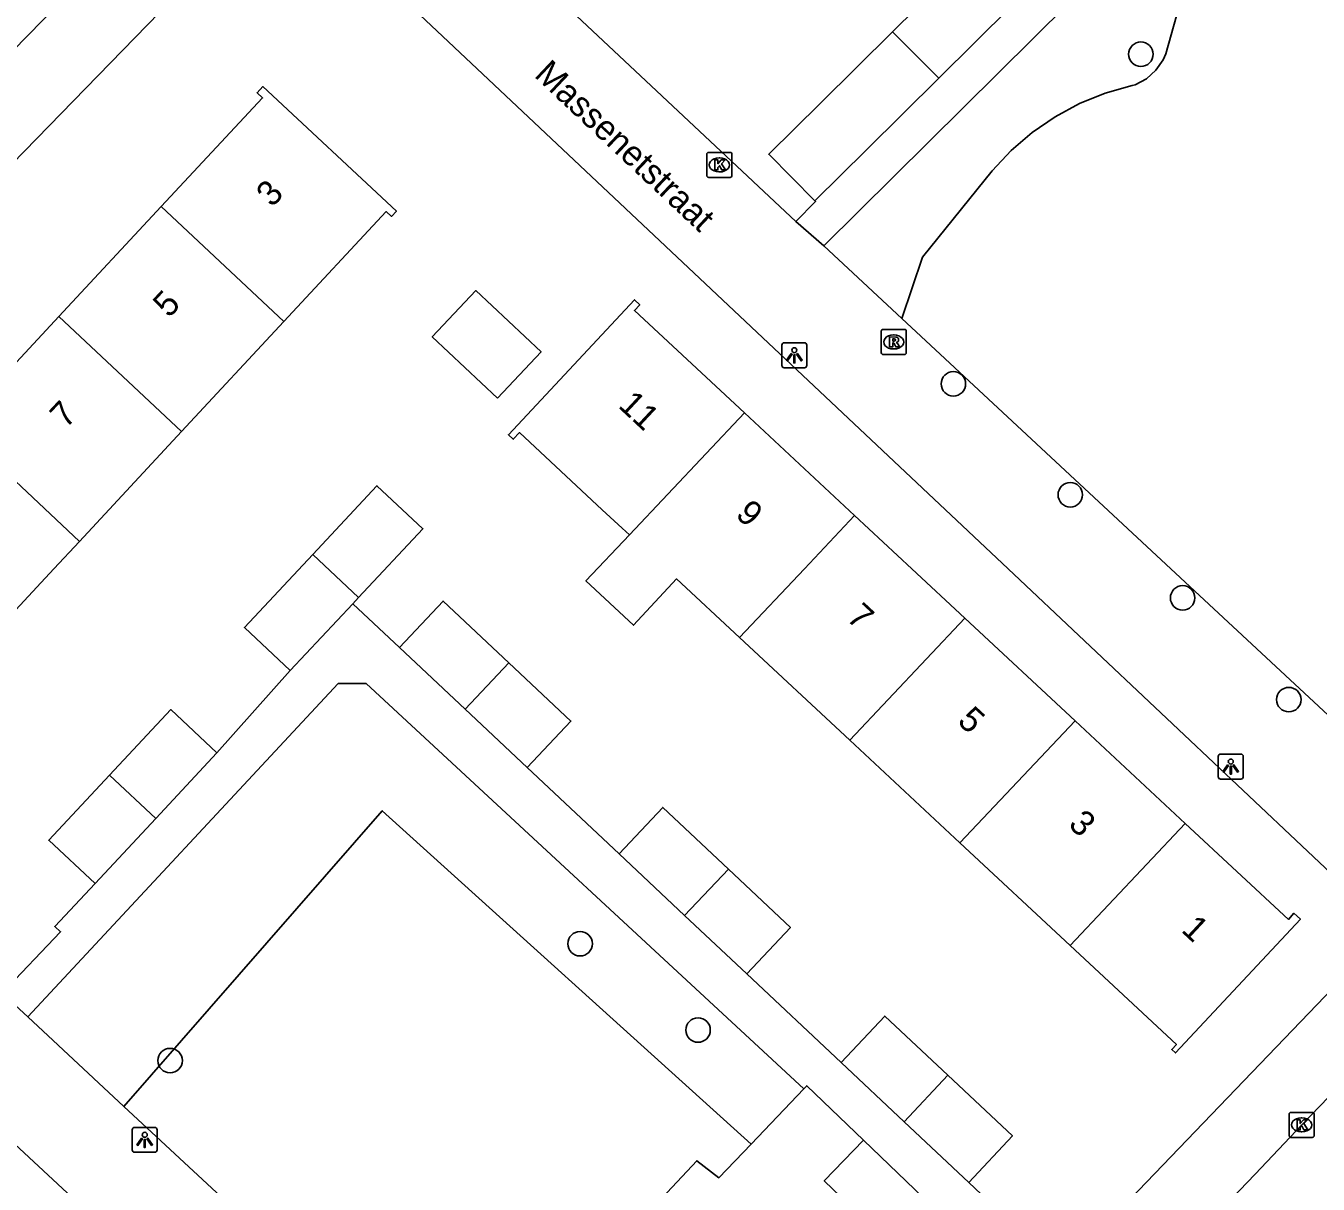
# Model space of a CAD drawing. Extents: x 159222 to 160346, y 381249 to 382166.
# Drawn here: x 159893.6 to 159945.2, y 381725.4 to 381771.7 of the extents above; entities that cross this region are included whole.
import ezdxf

# ---------------------------------------------------------------- set-up
doc = ezdxf.new("R2010")
doc.units = 0
for name, color, linetype in [('IMGEO_Boom', 7, 'Continuous'), ('IMGEO_Groenvoorziening', 7, 'Continuous'), ('IMGEO_Kolk', 7, 'Continuous'), ('IMGEO_Lichtpunt', 7, 'Continuous'), ('IMGEO_Openbare_ruimte_label', 7, 'Continuous'), ('IMGEO_Pand', 7, 'Continuous'), ('IMGEO_Pand_nummerreeks', 7, 'Continuous'), ('IMGEO_Rijbaan_lokaal_open', 7, 'Continuous'), ('IMGEO_Rioolput', 7, 'Continuous'), ('IMGEO_Voetpad_open', 7, 'Continuous')]:
    doc.layers.add(name, color=color, linetype=linetype)

msp = doc.modelspace()

# ---------------------------------------------------------------- linework, layer by layer
at = {"layer": 'IMGEO_Boom'}
for centre in [(159938.101, 381770.557), (159930.617, 381757.391), (159935.284, 381752.96), (159939.769, 381748.841), (159944.009, 381744.778), (159915.712, 381735.027), (159920.421, 381731.581), (159899.342, 381730.36)]:
    msp.add_circle(centre, 0.489, dxfattribs=at)
at = {"layer": 'IMGEO_Groenvoorziening'}
for points in [[(159939.851, 381773.288), (159939.093, 381770.568), (159938.987, 381770.332), (159938.7, 381769.914), (159938.323, 381769.575), (159937.877, 381769.334), (159937.748, 381769.306), (159936.682, 381769.002), (159935.655, 381768.585), (159934.679, 381768.06), (159933.765, 381767.432), (159932.924, 381766.709), (159932.167, 381765.9), (159929.385, 381762.451), (159928.554, 381760.007)], [(159897.5, 381728.531), (159907.811, 381740.342), (159922.535, 381727.028)]]:
    msp.add_lwpolyline(points, dxfattribs=at)
at = {"layer": 'IMGEO_Kolk'}
for p, q in [((159920.771, 381765.709), (159920.771, 381766.561)), ((159920.846, 381766.635), (159921.698, 381766.635)), ((159921.259, 381766.415), (159921.284, 381766.415)), ((159921.772, 381766.561), (159921.772, 381765.709)), ((159921.282, 381765.855), (159921.257, 381765.855)), ((159921.698, 381765.635), (159920.846, 381765.635)), ((159944.02, 381727.367), (159944.02, 381728.219)), ((159944.095, 381728.293), (159944.947, 381728.293)), ((159944.508, 381728.073), (159944.533, 381728.073)), ((159945.021, 381728.219), (159945.021, 381727.367)), ((159944.947, 381727.293), (159944.095, 381727.293)), ((159944.531, 381727.513), (159944.506, 381727.513))]:
    msp.add_line(p, q, dxfattribs=at)
for points in [[(159920.771, 381765.709), (159920.771, 381766.561)], [(159920.846, 381766.635), (159921.698, 381766.635)], [(159921.092, 381766.335), (159921.215, 381766.335), (159921.215, 381766.184), (159921.345, 381766.335), (159921.509, 381766.335), (159921.363, 381766.184), (159921.516, 381765.935), (159921.364, 381765.935), (159921.279, 381766.099), (159921.215, 381766.032), (159921.215, 381765.935), (159921.092, 381765.935), (159921.092, 381766.335)], [(159921.772, 381766.561), (159921.772, 381765.709)], [(159921.698, 381765.635), (159920.846, 381765.635)], [(159944.02, 381727.367), (159944.02, 381728.219)], [(159944.095, 381728.293), (159944.947, 381728.293)], [(159945.021, 381728.219), (159945.021, 381727.367)], [(159944.341, 381727.993), (159944.464, 381727.993), (159944.464, 381727.842), (159944.594, 381727.993), (159944.758, 381727.993), (159944.612, 381727.842), (159944.765, 381727.593), (159944.613, 381727.593), (159944.528, 381727.757), (159944.464, 381727.69), (159944.464, 381727.593), (159944.341, 381727.593), (159944.341, 381727.993)], [(159944.947, 381727.293), (159944.095, 381727.293)]]:
    msp.add_lwpolyline(points, dxfattribs=at)
for centre, start, end in [((159920.848, 381766.559), 91.552, 178.448), ((159920.848, 381766.559), 91.552, 178.448), ((159921.696, 381766.559), 1.552, 88.448), ((159921.696, 381766.559), 1.552, 88.448), ((159920.848, 381765.711), 181.552, 268.448), ((159920.848, 381765.711), 181.552, 268.448), ((159921.696, 381765.711), 271.552, 358.448), ((159921.696, 381765.711), 271.552, 358.448), ((159944.097, 381728.217), 91.552, 178.448), ((159944.097, 381728.217), 91.552, 178.448), ((159944.945, 381728.217), 1.552, 88.448), ((159944.945, 381728.217), 1.552, 88.448), ((159944.097, 381727.369), 181.552, 268.448), ((159944.097, 381727.369), 181.552, 268.448), ((159944.945, 381727.369), 271.552, 358.448), ((159944.945, 381727.369), 271.552, 358.448)]:
    msp.add_arc(centre, 0.0765, start, end, dxfattribs=at)
for centre, major_axis, ratio, start_param, end_param in [((159921.258, 381766.135), (-0.387, 0.002), 0.722429, 4.712389, 7.853982), ((159921.283, 381766.135), (-0.39, 0.002), 0.717154, 1.570796, 4.712389), ((159944.507, 381727.793), (-0.387, 0.002), 0.722429, 4.712389, 7.853982), ((159944.532, 381727.793), (-0.39, 0.002), 0.717154, 1.570796, 4.712389)]:
    msp.add_ellipse(centre, major_axis=major_axis, ratio=ratio, start_param=start_param, end_param=end_param, dxfattribs=at)
at = {"layer": 'IMGEO_Lichtpunt'}
for p, q in [((159924.668, 381759.03), (159923.86, 381759.03)), ((159924.668, 381759.03), (159923.86, 381759.03)), ((159923.766, 381758.935), (159923.766, 381758.128)), ((159923.766, 381758.935), (159923.766, 381758.128)), ((159924.762, 381758.128), (159924.762, 381758.935)), ((159924.762, 381758.128), (159924.762, 381758.935)), ((159923.86, 381758.034), (159924.668, 381758.034)), ((159923.86, 381758.034), (159924.668, 381758.034)), ((159942.095, 381742.602), (159941.287, 381742.602)), ((159942.095, 381742.602), (159941.287, 381742.602)), ((159941.193, 381742.507), (159941.193, 381741.7)), ((159941.193, 381742.507), (159941.193, 381741.7)), ((159942.189, 381741.7), (159942.189, 381742.507)), ((159942.189, 381741.7), (159942.189, 381742.507)), ((159941.287, 381741.606), (159942.095, 381741.606)), ((159941.287, 381741.606), (159942.095, 381741.606)), ((159897.828, 381727.598), (159897.828, 381726.791)), ((159897.828, 381727.598), (159897.828, 381726.791)), ((159898.73, 381727.693), (159897.922, 381727.693)), ((159898.73, 381727.693), (159897.922, 381727.693)), ((159898.824, 381726.791), (159898.824, 381727.598)), ((159898.824, 381726.791), (159898.824, 381727.598)), ((159897.922, 381726.697), (159898.73, 381726.697)), ((159897.922, 381726.697), (159898.73, 381726.697))]:
    msp.add_line(p, q, dxfattribs=at)
for points in [[(159924.14, 381758.599), (159924.179, 381758.571), (159923.991, 381758.309), (159923.953, 381758.336), (159924.14, 381758.599)], [(159924.242, 381758.551), (159924.289, 381758.551), (159924.289, 381758.229), (159924.242, 381758.229), (159924.242, 381758.551)], [(159924.352, 381758.571), (159924.39, 381758.598), (159924.577, 381758.336), (159924.538, 381758.308), (159924.352, 381758.571)], [(159941.567, 381742.171), (159941.606, 381742.143), (159941.418, 381741.881), (159941.38, 381741.908), (159941.567, 381742.171)], [(159941.669, 381742.123), (159941.716, 381742.123), (159941.716, 381741.801), (159941.669, 381741.801), (159941.669, 381742.123)], [(159941.779, 381742.143), (159941.817, 381742.17), (159942.004, 381741.908), (159941.965, 381741.88), (159941.779, 381742.143)], [(159898.202, 381727.262), (159898.241, 381727.234), (159898.053, 381726.972), (159898.015, 381726.999), (159898.202, 381727.262)], [(159898.304, 381727.214), (159898.351, 381727.214), (159898.351, 381726.892), (159898.304, 381726.892), (159898.304, 381727.214)], [(159898.414, 381727.234), (159898.452, 381727.261), (159898.639, 381726.999), (159898.6, 381726.971), (159898.414, 381727.234)]]:
    msp.add_lwpolyline(points, dxfattribs=at)
for centre in [(159924.265, 381758.733), (159941.692, 381742.305), (159898.327, 381727.396)]:
    msp.add_circle(centre, 0.0994, dxfattribs=at)
for centre, start, end in [((159923.86, 381758.935), 90, 180), ((159923.86, 381758.935), 90, 180), ((159924.668, 381758.935), 0, 90), ((159924.668, 381758.935), 0, 90), ((159923.86, 381758.128), 180, 270), ((159923.86, 381758.128), 180, 270), ((159924.668, 381758.128), 270, 0), ((159924.668, 381758.128), 270, 360), ((159941.287, 381742.507), 90, 180), ((159941.287, 381742.507), 90, 180), ((159942.095, 381742.507), 0, 90), ((159942.095, 381742.507), 0, 90), ((159941.287, 381741.7), 180, 270), ((159941.287, 381741.7), 180, 270), ((159942.095, 381741.7), 270, 0), ((159942.095, 381741.7), 270, 360), ((159897.922, 381727.598), 90, 180), ((159897.922, 381727.598), 90, 180), ((159898.73, 381727.598), 0, 90), ((159898.73, 381727.598), 0, 90), ((159897.922, 381726.791), 180, 270), ((159897.922, 381726.791), 180, 270), ((159898.73, 381726.791), 270, 0), ((159898.73, 381726.791), 270, 360)]:
    msp.add_arc(centre, 0.0946, start, end, dxfattribs=at)
at = {"layer": 'IMGEO_Pand'}
for points in [[(159928.189, 381771.455), (159931.083, 381774.32), (159932.926, 381772.458)], [(159932.926, 381772.458), (159930.039, 381769.6)], [(159925.088, 381764.697), (159923.245, 381766.559), (159925.305, 381768.599), (159928.189, 381771.455)], [(159930.039, 381769.6), (159928.189, 381771.455)], [(159925.088, 381764.697), (159927.148, 381766.737), (159930.039, 381769.6)], [(159898.988, 381764.468), (159903.036, 381768.81), (159902.814, 381769.017), (159903.042, 381769.261), (159908.377, 381764.292), (159908.178, 381764.077), (159907.97, 381764.272), (159903.881, 381759.875)], [(159898.988, 381764.468), (159894.904, 381760.086)], [(159903.881, 381759.875), (159898.988, 381764.468)], [(159912.413, 381756.819), (159909.81, 381759.272), (159911.549, 381761.116), (159914.151, 381758.663), (159912.413, 381756.819)], [(159922.272, 381756.231), (159917.883, 381760.319), (159918.094, 381760.548), (159917.879, 381760.747), (159912.849, 381755.359), (159913.045, 381755.175), (159913.292, 381755.442), (159916.597, 381752.362), (159917.389, 381751.624), (159917.678, 381751.355)], [(159894.904, 381760.086), (159890.819, 381755.704)], [(159894.904, 381760.086), (159899.802, 381755.488)], [(159899.802, 381755.488), (159903.881, 381759.875)], [(159922.272, 381756.231), (159917.678, 381751.355)], [(159926.673, 381752.131), (159922.272, 381756.231)], [(159895.723, 381751.1), (159890.819, 381755.704)], [(159895.723, 381751.1), (159899.802, 381755.488)], [(159905.035, 381750.576), (159907.6, 381753.318), (159909.436, 381751.6), (159906.868, 381748.855)], [(159926.673, 381752.131), (159924.665, 381750), (159922.078, 381747.255)], [(159931.074, 381748.032), (159928.961, 381750), (159926.673, 381752.131)], [(159917.678, 381751.355), (159915.945, 381749.516), (159917.842, 381747.748), (159919.564, 381749.597), (159922.078, 381747.255)], [(159891.644, 381746.714), (159894.7, 381750), (159895.723, 381751.1)], [(159904.141, 381745.941), (159902.305, 381747.659), (159905.035, 381750.576)], [(159906.868, 381748.855), (159905.035, 381750.576)], [(159906.868, 381748.855), (159906.633, 381748.604)], [(159908.498, 381746.858), (159910.243, 381748.714), (159912.866, 381746.248)], [(159906.633, 381748.604), (159904.141, 381745.941)], [(159926.478, 381743.155), (159931.074, 381748.032)], [(159931.074, 381748.032), (159935.475, 381743.932)], [(159922.078, 381747.255), (159926.478, 381743.155)], [(159911.119, 381744.394), (159908.498, 381746.858)], [(159912.866, 381746.248), (159911.119, 381744.394)], [(159912.866, 381746.248), (159915.343, 381743.919), (159913.599, 381742.064)], [(159896.922, 381741.76), (159899.365, 381744.38), (159901.213, 381742.656)], [(159913.599, 381742.064), (159911.119, 381744.394)], [(159935.475, 381743.932), (159930.879, 381739.055)], [(159939.876, 381739.833), (159935.475, 381743.932)], [(159930.879, 381739.055), (159926.478, 381743.155)], [(159901.213, 381742.656), (159898.765, 381740.031)], [(159896.344, 381737.435), (159894.496, 381739.159), (159896.922, 381741.76)], [(159898.765, 381740.031), (159896.922, 381741.76)], [(159917.267, 381738.616), (159919.012, 381740.471), (159921.63, 381738.01)], [(159898.765, 381740.031), (159896.344, 381737.435)], [(159935.279, 381734.955), (159939.876, 381739.833)], [(159939.876, 381739.833), (159943.991, 381736), (159944.215, 381736.243), (159944.473, 381736.006), (159939.485, 381730.666), (159939.335, 381730.809), (159939.519, 381731.004), (159935.279, 381734.955)], [(159930.879, 381739.055), (159935.279, 381734.955)], [(159919.883, 381736.157), (159917.267, 381738.616)], [(159921.63, 381738.01), (159919.883, 381736.157)], [(159921.63, 381738.01), (159924.112, 381735.677), (159922.368, 381733.821)], [(159922.368, 381733.821), (159919.883, 381736.157)], [(159926.13, 381730.285), (159927.875, 381732.14), (159930.394, 381729.772)], [(159928.648, 381727.918), (159926.13, 381730.285)], [(159930.394, 381729.772), (159928.648, 381727.918)], [(159930.394, 381729.772), (159932.971, 381727.35), (159931.227, 381725.494)], [(159931.227, 381725.494), (159928.648, 381727.918)]]:
    msp.add_lwpolyline(points, dxfattribs=at)
at = {"layer": 'IMGEO_Rijbaan_lokaal_open'}
msp.add_lwpolyline([(159977.503, 381761.23), (159973.323, 381757.123), (159967.429, 381751.315), (159966.126, 381750), (159961.743, 381745.577), (159959.666, 381743.451), (159958.803, 381742.588), (159953.054, 381736.646), (159944.522, 381727.792), (159942.659, 381725.828), (159941.73, 381724.849)], dxfattribs=at)
at = {"layer": 'IMGEO_Rioolput'}
for p, q in [((159927.809, 381759.563), (159928.661, 381759.563)), ((159927.734, 381758.637), (159927.734, 381759.489)), ((159928.222, 381759.343), (159928.247, 381759.343)), ((159928.735, 381759.489), (159928.735, 381758.637)), ((159928.661, 381758.563), (159927.809, 381758.563)), ((159928.245, 381758.783), (159928.22, 381758.783))]:
    msp.add_line(p, q, dxfattribs=at)
for points in [[(159927.809, 381759.563), (159928.661, 381759.563)], [(159927.734, 381758.637), (159927.734, 381759.489)], [(159928.323, 381759.261), (159928.071, 381759.263), (159928.071, 381758.863)], [(159928.071, 381758.863), (159928.195, 381758.863), (159928.195, 381759.025), (159928.206, 381759.025)], [(159928.249, 381759.182), (159928.195, 381759.182), (159928.195, 381759.101)], [(159928.195, 381759.101), (159928.247, 381759.101)], [(159928.735, 381759.489), (159928.735, 381758.637)], [(159928.661, 381758.563), (159927.809, 381758.563)], [(159928.253, 381758.996), (159928.324, 381758.863), (159928.464, 381758.863), (159928.399, 381758.989)]]:
    msp.add_lwpolyline(points, dxfattribs=at)
for centre, radius, start, end in [((159927.811, 381759.487), 0.0765, 91.552, 178.448), ((159927.811, 381759.487), 0.0765, 91.552, 178.448), ((159928.659, 381759.487), 0.0765, 1.552, 88.448), ((159928.659, 381759.487), 0.0765, 1.552, 88.448), ((159928.205, 381758.972), 0.0533, 26.0293, 88.6989), ((159928.231, 381759.29), 0.19, 274.7715, 282.9687), ((159928.255, 381759.086), 0.0964, 77.0061, 93.1865), ((159928.269, 381759.143), 0.0378, 276.6634, 79.6772), ((159928.322, 381759.151), 0.109, 350.3612, 89.416), ((159928.32, 381759.151), 0.112, 277.5842, 350.9817), ((159928.304, 381758.936), 0.108, 29.5134, 73.7905), ((159927.811, 381758.639), 0.0765, 181.552, 268.448), ((159927.811, 381758.639), 0.0765, 181.552, 268.448), ((159928.659, 381758.639), 0.0765, 271.552, 358.448), ((159928.659, 381758.639), 0.0765, 271.552, 358.448)]:
    msp.add_arc(centre, radius, start, end, dxfattribs=at)
for centre, major_axis, ratio, start_param, end_param in [((159928.221, 381759.063), (-0.387, 0.002), 0.722429, 4.712389, 7.853982), ((159928.246, 381759.063), (-0.39, 0.002), 0.717154, 1.570796, 4.712389)]:
    msp.add_ellipse(centre, major_axis=major_axis, ratio=ratio, start_param=start_param, end_param=end_param, dxfattribs=at)
at = {"layer": 'IMGEO_Voetpad_open'}
for points in [[(159938.048, 381818.271), (159937.994, 381818.172), (159937.921, 381818.005), (159937.863, 381817.831), (159937.821, 381817.653), (159937.805, 381817.557), (159937.6, 381815.605), (159937.25, 381814.837), (159937.113, 381814.643), (159932.204, 381809.976), (159930.045, 381807.864), (159919.787, 381797.674), (159906.442, 381784.248), (159903.797, 381781.572), (159903.384, 381781.145), (159895.459, 381773.149), (159892.43, 381770.068)], [(159968.081, 381756.217), (159943.572, 381780.882), (159925.447, 381762.9)], [(159924.33, 381763.872), (159906.801, 381780.326)], [(159875.91, 381748.598), (159877.274, 381750), (159903.837, 381777.301)], [(159903.837, 381777.301), (159932.798, 381750), (159948.046, 381735.626)], [(159924.33, 381763.872), (159925.115, 381764.67), (159925.088, 381764.697)], [(159925.447, 381762.9), (159924.33, 381763.872)], [(159928.554, 381760.007), (159925.447, 381762.9)], [(159928.554, 381760.007), (159939.304, 381750), (159951.102, 381739.016)], [(159906.633, 381748.604), (159908.498, 381746.858)], [(159873.098, 381745.66), (159917.923, 381703.96)], [(159901.213, 381742.656), (159904.141, 381745.941)], [(159893.656, 381732.104), (159906.055, 381745.425), (159907.17, 381745.421), (159924.64, 381729.228)], [(159913.599, 381742.064), (159917.267, 381738.616)], [(159892.641, 381733.048), (159894.967, 381735.509), (159894.738, 381735.713), (159896.344, 381737.435)], [(159948.046, 381735.626), (159932.171, 381719.107)], [(159922.368, 381733.821), (159926.13, 381730.285)], [(159893.656, 381732.104), (159892.641, 381733.048)], [(159897.5, 381728.531), (159893.656, 381732.104)], [(159924.64, 381729.228), (159922.535, 381727.028)], [(159927.022, 381727.18), (159924.761, 381729.355), (159924.64, 381729.228)], [(159922.535, 381727.028), (159921.246, 381725.68), (159920.372, 381726.361), (159910.812, 381716.158), (159897.5, 381728.531)], [(159932.171, 381719.107), (159925.461, 381725.558), (159927.022, 381727.18)], [(159931.227, 381725.494), (159931.977, 381724.789), (159930.775, 381723.569), (159927.022, 381727.18)]]:
    msp.add_lwpolyline(points, dxfattribs=at)

# ---------------------------------------------------------------- texts
at = {"layer": 'IMGEO_Openbare_ruimte_label'}
msp.add_text('Massenetstraat', height=1, rotation=316.7014, dxfattribs=at).set_placement((159913.842, 381769.682))
at = {"layer": 'IMGEO_Pand_nummerreeks'}
for s, rotation, p in [('3', 47.0128, (159903.416, 381764.408)), ('5', 47.0128, (159899.299, 381759.991)), ('11', 317.0282, (159917.192, 381756.48)), ('7', 47.0128, (159895.181, 381755.573)), ('9', 317.0282, (159921.875, 381752.118)), ('7', 317.0305, (159926.305, 381747.993)), ('5', 317.0305, (159930.735, 381743.866)), ('3', 317.0305, (159935.164, 381739.74)), ('1', 317.0305, (159939.677, 381735.536))]:
    msp.add_text(s, height=1, rotation=rotation, dxfattribs=at).set_placement(p)

doc.saveas('drawing.dxf')
